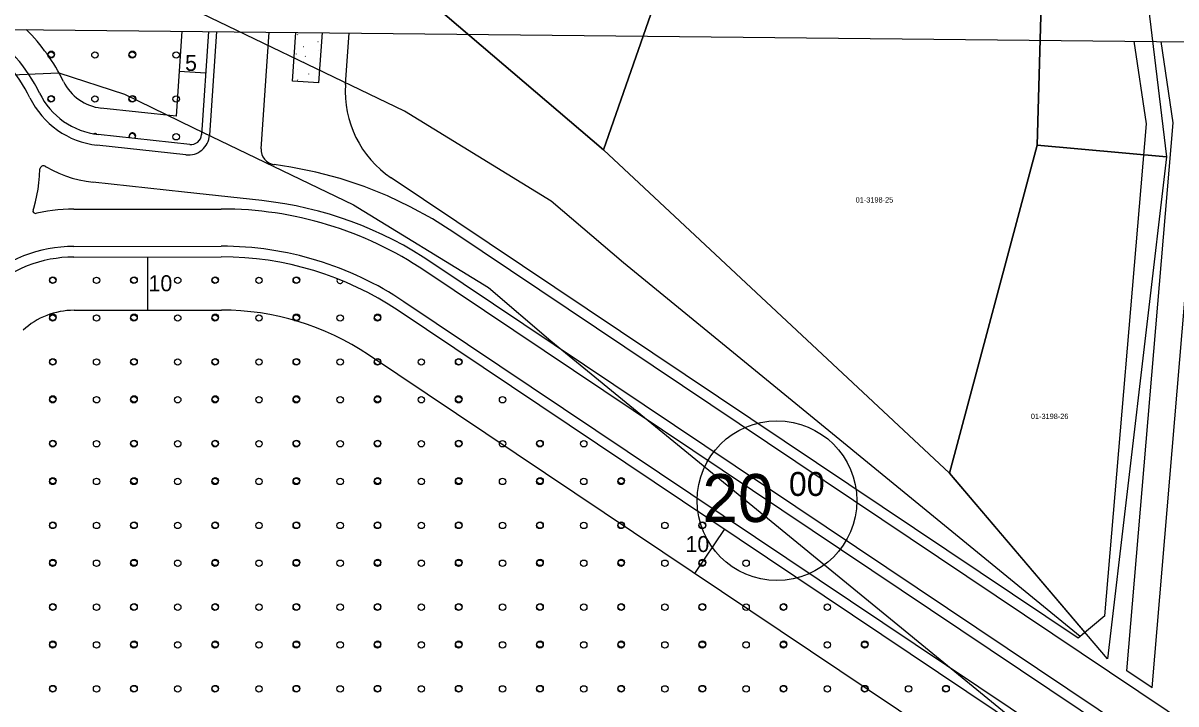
# Model space of a CAD drawing. Extents: x 419396 to 421519, y 4453567 to 4456767.
# Drawn here: x 420941 to 421157.7, y 4455570.2 to 4455698.1 of the extents above; entities that cross this region are included whole.
import ezdxf

# ---------------------------------------------------------------- set-up
doc = ezdxf.new("R2010")
doc.units = 0
for name, color, linetype in [('0_KADASTRO', 7, 'Continuous'), ('@PL', 7, 'Continuous'), ('ADAKENARI1000', 7, 'Continuous'), ('F_YAPI_YAKLAŞMA', 7, 'Continuous'), ('KALDIRIM', 7, 'Continuous'), ('Level 33', 7, 'Continuous'), ('Level 41', 7, 'Continuous'), ('Y_Lejant', 7, 'Continuous')]:
    doc.layers.add(name, color=color, linetype=linetype)

msp = doc.modelspace()

# ---------------------------------------------------------------- linework, layer by layer
at = {"layer": '0_KADASTRO'}
for points in [[(421008.47, 4455706.01), (421011.63, 4455717.58), (421018.75, 4455768.22), (421075.66, 4455757.21), (421090.08, 4455814.11), (421110.98, 4455810.83), (421110.68, 4455783.8), (421142.64, 4455782.39), (421155.9, 4455672.98), (421131.58, 4455675.18), (421132.49, 4455706.13), (421062.77, 4455710.66), (421050.07, 4455674.31), (421014.36, 4455704.88)], [(420807.99, 4455792.45), (420808.61, 4455796.21), (420817.35, 4455801.29), (420843.78, 4455774.27), (420901.39, 4455744.91), (420987.52, 4455704.59), (421008.47, 4455706.01), (421014.36, 4455704.88), (421050.07, 4455674.31), (421115.11, 4455613.57), (421140.57, 4455583.66), (421139.66, 4455582.9), (421053.87, 4455653.08), (421040.25, 4455664.69), (421012.71, 4455681.55), (420967.9, 4455703.19), (420952.61, 4455708.81), (420938.04, 4455708.6), (420926.01, 4455705.83), (420898.57, 4455696.34), (420892.48, 4455697.41), (420889.43, 4455699.76)], [(421050.07, 4455674.31), (421062.77, 4455710.66), (421132.49, 4455706.13), (421131.58, 4455675.18), (421115.11, 4455613.57)], [(421115.11, 4455613.57), (421131.58, 4455675.18), (421155.9, 4455672.98), (421144.8, 4455578.69)]]:
    msp.add_lwpolyline(points, close=True, dxfattribs=at)
msp.add_lwpolyline([(420889.85, 4455182.58), (420910.45, 4455560.12), (420915.41, 4455643.95), (420915.58, 4455650.46), (420914.6, 4455657.96), (420913.46, 4455663.67), (420911.34, 4455669.86), (420909.75, 4455673.13), (420911.57, 4455679.67), (420935.86, 4455688.27), (420947.76, 4455688.77), (420960.08, 4455684.75), (420973.09, 4455678.47), (421003.12, 4455663.97), (421028.47, 4455648.45), (421040.23, 4455638.43), (421137.17, 4455559.09), (421140.51, 4455550.95), (421136.04, 4455509.5), (421128.22, 4455437.47), (421062.99, 4455307.75)], dxfattribs=at)
at = {"layer": '@PL'}
msp.add_circle((421082.69, 4455608.42), 15, dxfattribs=at)
at = {"layer": 'ADAKENARI1000'}
for p, q in [((420975.88, 4455696.56), (420974.57, 4455677.16)), ((421001.63, 4455686.56), (421002.29, 4455696.28)), ((421152.1, 4455679.21), (421149.83, 4455694.73)), ((421144.29, 4455586.77), (421152.1, 4455679.21)), ((420972.35, 4455675.31), (420955.12, 4455677.19)), ((421139.27, 4455582.57), (421010.22, 4455669.06)), ((420950.6, 4455654.17), (420978.29, 4455654.2)), ((421136.72, 4455560.21), (421011.5, 4455644.12)), ((421144.29, 4455586.77), (421139.27, 4455582.57))]:
    msp.add_line(p, q, dxfattribs=at)
for centre, radius, start, end in [((420916.26, 4455671.38), 31, 26.002, 55.7382), ((421021.07, 4455685.24), 19.49, 176.1141, 236.1721), ((420956.71, 4455691.11), 14, 206.002, 263.771), ((420972.57, 4455677.3), 2, 263.771, 356.1139), ((420950.63, 4455630), 24.17, 90.0666, 132.622), ((420978.36, 4455594.67), 59.53, 56.1721, 90.0666)]:
    msp.add_arc(centre, radius, start, end, dxfattribs=at)
at = {"layer": 'F_YAPI_YAKLAŞMA'}
for p, q in [((420970.88, 4455696.61), (420969.79, 4455680.62)), ((420970.37, 4455689.11), (420975.36, 4455688.77)), ((420969.79, 4455680.62), (420955.66, 4455682.16)), ((420964.46, 4455644.18), (420964.45, 4455654.18)), ((420950.62, 4455644.17), (420978.3, 4455644.2)), ((421128.62, 4455553.6), (421005.93, 4455635.82)), ((421067.28, 4455594.71), (421072.84, 4455603.01))]:
    msp.add_line(p, q, dxfattribs=at)
for centre, radius, start, end in [((420916.26, 4455671.38), 36, 26.002, 45.1841), ((420956.71, 4455691.11), 9, 206.002, 263.771), ((420950.63, 4455630), 14.17, 90.0666, 132.622), ((420978.36, 4455594.67), 49.53, 56.1721, 90.0666)]:
    msp.add_arc(centre, radius, start, end, dxfattribs=at)
at = {"layer": 'KALDIRIM'}
for p, q in [((420977.39, 4455696.54), (420976.06, 4455677.07)), ((420985.77, 4455674.53), (420987.26, 4455696.44)), ((420991.65, 4455687.24), (420992.27, 4455696.38)), ((420996.64, 4455686.9), (420997.28, 4455696.33)), ((421157.13, 4455679.36), (421154.89, 4455694.68)), ((420996.64, 4455686.9), (420991.65, 4455687.24)), ((421148.44, 4455576.43), (421157.13, 4455679.36)), ((421153.19, 4455573.25), (421162.16, 4455679.52)), ((420971.65, 4455673.38), (420954.91, 4455675.2)), ((420944.14, 4455669.35), (420944.21, 4455670.72)), ((420945.16, 4455671.22), (420945.36, 4455671.1)), ((420945.36, 4455671.1), (420946.54, 4455670.47)), ((420946.54, 4455670.47), (420947.76, 4455669.92)), ((420991.38, 4455671.08), (420988.21, 4455671.53)), ((420996.02, 4455670.14), (420991.38, 4455671.08)), ((421000.61, 4455668.92), (420996.02, 4455670.14)), ((420943.86, 4455666.93), (420944.03, 4455668.14)), ((420944.03, 4455668.14), (420944.14, 4455669.35)), ((420947.76, 4455669.92), (420949.01, 4455669.43)), ((420949.01, 4455669.43), (420950.28, 4455669.02)), ((420950.28, 4455669.02), (420951.58, 4455668.69)), ((420951.58, 4455668.69), (420952.89, 4455668.43)), ((420952.89, 4455668.43), (420954.21, 4455668.24)), ((420971.38, 4455666.36), (420954.15, 4455668.25)), ((421005.11, 4455667.42), (421000.61, 4455668.92)), ((420943.36, 4455664.53), (420943.63, 4455665.73)), ((420943.63, 4455665.73), (420943.86, 4455666.93)), ((420985.92, 4455664.78), (420971.38, 4455666.36)), ((421009.51, 4455665.65), (421005.11, 4455667.42)), ((421013.79, 4455663.62), (421009.51, 4455665.65)), ((420943.03, 4455663.36), (420943.36, 4455664.53)), ((421017.94, 4455661.33), (421013.79, 4455663.62)), ((420942.91, 4455662.99), (420943.03, 4455663.36)), ((420943.63, 4455662.42), (420943.47, 4455662.38)), ((420944.61, 4455662.62), (420943.63, 4455662.42)), ((420945.6, 4455662.79), (420944.61, 4455662.62)), ((420946.59, 4455662.92), (420945.6, 4455662.79)), ((420947.59, 4455663.03), (420946.59, 4455662.92)), ((420948.59, 4455663.11), (420947.59, 4455663.03)), ((420949.59, 4455663.15), (420948.59, 4455663.11)), ((420950.59, 4455663.17), (420949.59, 4455663.15)), ((420950.59, 4455663.17), (420978.28, 4455663.2)), ((421021.95, 4455658.79), (421017.94, 4455661.33)), ((421271.54, 4455491.52), (421021.96, 4455658.78)), ((420950.6, 4455656.17), (420978.29, 4455656.2)), ((421270.33, 4455483.91), (421018.06, 4455652.97)), ((421269.21, 4455482.25), (421016.51, 4455651.6)), ((421265.32, 4455476.44), (421012.61, 4455645.79)), ((421153.19, 4455573.25), (421148.44, 4455576.43))]:
    msp.add_line(p, q, dxfattribs=at)
for centre, radius, start, end in [((420916.26, 4455671.38), 29, 26.002, 56.2175), ((420956.71, 4455691.11), 16, 206.002, 263.771), ((420972.08, 4455677.34), 3.99, 263.771, 356.1144), ((420988.61, 4455674.34), 2.84, 176.1141, 262.029), ((420944.84, 4455670.69), 0.623, 58.7704, 177.0057), ((420978.22, 4455594.2), 71, 55.8989, 83.771), ((420943.36, 4455662.84), 0.471, 162.0034, 283.0501), ((420978.36, 4455594.67), 68.53, 56.1721, 90.0666), ((420950.63, 4455630), 26.17, 90.0666, 132.622), ((420978.36, 4455594.67), 61.53, 56.1721, 90.0666)]:
    msp.add_arc(centre, radius, start, end, dxfattribs=at)
at = {"layer": 'Level 33'}
for centre in [(420946.28, 4455692.12), (420946.34, 4455692.27), (420954.54, 4455692.12), (420961.54, 4455692.12), (420961.6, 4455692.27), (420969.8, 4455692.12), (420946.28, 4455683.86), (420946.34, 4455683.92), (420954.54, 4455683.86), (420961.54, 4455683.86), (420961.6, 4455683.92), (420969.8, 4455683.86), (420969.8, 4455676.77), (420946.64, 4455649.87), (420961.9, 4455649.87), (420977.16, 4455649.87), (420992.42, 4455649.87), (420946.59, 4455649.81), (420954.85, 4455649.81), (420961.85, 4455649.81), (420970.1, 4455649.81), (420977.1, 4455649.81), (420985.36, 4455649.81), (420992.36, 4455649.81), (420946.59, 4455642.72), (420946.64, 4455642.87), (420954.85, 4455642.72), (420961.85, 4455642.72), (420961.9, 4455642.87), (420970.1, 4455642.72), (420977.1, 4455642.72), (420977.16, 4455642.87), (420985.36, 4455642.72), (420992.36, 4455642.72), (420992.42, 4455642.87), (421000.62, 4455642.72), (421007.62, 4455642.72), (421007.67, 4455642.87), (420946.59, 4455634.45), (420946.64, 4455634.52), (420954.85, 4455634.45), (420961.85, 4455634.45), (420961.9, 4455634.52), (420970.1, 4455634.45), (420977.1, 4455634.45), (420977.16, 4455634.52), (420985.36, 4455634.45), (420992.36, 4455634.45), (420992.42, 4455634.52), (421000.62, 4455634.45), (421007.62, 4455634.45), (421007.67, 4455634.52), (421015.87, 4455634.45), (421022.87, 4455634.45), (421022.93, 4455634.52), (420946.59, 4455627.37), (420946.64, 4455627.52), (420954.85, 4455627.37), (420961.85, 4455627.37), (420961.9, 4455627.52), (420970.1, 4455627.37), (420977.1, 4455627.37), (420977.16, 4455627.52), (420985.36, 4455627.37), (420992.36, 4455627.37), (420992.42, 4455627.52), (421000.62, 4455627.37), (421007.62, 4455627.37), (421007.67, 4455627.52), (421015.87, 4455627.37), (421022.87, 4455627.37), (421022.93, 4455627.52), (421031.13, 4455627.37), (420946.59, 4455619.1), (420946.64, 4455619.17), (420954.85, 4455619.1), (420961.85, 4455619.1), (420961.9, 4455619.17), (420970.1, 4455619.1), (420977.1, 4455619.1), (420977.16, 4455619.17), (420985.36, 4455619.1), (420992.36, 4455619.1), (420992.42, 4455619.17), (421000.62, 4455619.1), (421007.62, 4455619.1), (421007.67, 4455619.17), (421015.87, 4455619.1), (421022.87, 4455619.1), (421022.93, 4455619.17), (421031.13, 4455619.1), (421038.13, 4455619.1), (421038.19, 4455619.17), (421046.39, 4455619.1), (420946.59, 4455612.02), (420946.64, 4455612.17), (420954.85, 4455612.02), (420961.85, 4455612.02), (420961.9, 4455612.17), (420970.1, 4455612.02), (420977.1, 4455612.02), (420977.16, 4455612.17), (420985.36, 4455612.02), (420992.36, 4455612.02), (420992.42, 4455612.17), (421000.62, 4455612.02), (421007.62, 4455612.02), (421007.67, 4455612.17), (421015.87, 4455612.02), (421022.87, 4455612.02), (421022.93, 4455612.17), (421031.13, 4455612.02), (421038.13, 4455612.02), (421038.19, 4455612.17), (421046.39, 4455612.02), (421053.39, 4455612.02), (421053.44, 4455612.17), (420946.59, 4455603.75), (420946.64, 4455603.81), (420954.85, 4455603.75), (420961.85, 4455603.75), (420961.9, 4455603.81), (420970.1, 4455603.75), (420977.1, 4455603.75), (420977.16, 4455603.81), (420985.36, 4455603.75), (420992.36, 4455603.75), (420992.42, 4455603.81), (421000.62, 4455603.75), (421007.62, 4455603.75), (421007.67, 4455603.81), (421015.87, 4455603.75), (421022.87, 4455603.75), (421022.93, 4455603.81), (421031.13, 4455603.75), (421038.13, 4455603.75), (421038.19, 4455603.81), (421046.39, 4455603.75), (421053.39, 4455603.75), (421053.44, 4455603.81), (421061.64, 4455603.75), (421068.64, 4455603.75), (421068.7, 4455603.81), (420946.59, 4455596.66), (420946.64, 4455596.81), (420954.85, 4455596.66), (420961.85, 4455596.66), (420961.9, 4455596.81), (420970.1, 4455596.66), (420977.1, 4455596.66), (420977.16, 4455596.81), (420985.36, 4455596.66), (420992.36, 4455596.66), (420992.42, 4455596.81), (421000.62, 4455596.66), (421007.62, 4455596.66), (421007.67, 4455596.81), (421015.87, 4455596.66), (421022.87, 4455596.66), (421022.93, 4455596.81), (421031.13, 4455596.66), (421038.13, 4455596.66), (421038.19, 4455596.81), (421046.39, 4455596.66), (421053.39, 4455596.66), (421053.44, 4455596.81), (421061.64, 4455596.66), (421068.64, 4455596.66), (421068.7, 4455596.81), (421076.9, 4455596.66), (420946.59, 4455588.4), (420946.64, 4455588.46), (420954.85, 4455588.4), (420961.85, 4455588.4), (420961.9, 4455588.46), (420970.1, 4455588.4), (420977.1, 4455588.4), (420977.16, 4455588.46), (420985.36, 4455588.4), (420992.36, 4455588.4), (420992.42, 4455588.46), (421000.62, 4455588.4), (421007.62, 4455588.4), (421007.67, 4455588.46), (421015.87, 4455588.4), (421022.87, 4455588.4), (421022.93, 4455588.46), (421031.13, 4455588.4), (421038.13, 4455588.4), (421038.19, 4455588.46), (421046.39, 4455588.4), (421053.39, 4455588.4), (421053.44, 4455588.46), (421061.64, 4455588.4), (421068.64, 4455588.4), (421068.7, 4455588.46), (421076.9, 4455588.4), (421083.9, 4455588.4), (421083.96, 4455588.46), (421092.16, 4455588.4), (420946.59, 4455581.31), (420946.64, 4455581.46), (420954.85, 4455581.31), (420961.85, 4455581.31), (420961.9, 4455581.46), (420970.1, 4455581.31), (420977.1, 4455581.31), (420977.16, 4455581.46), (420985.36, 4455581.31), (420992.36, 4455581.31), (420992.42, 4455581.46), (421000.62, 4455581.31), (421007.62, 4455581.31), (421007.67, 4455581.46), (421015.87, 4455581.31), (421022.87, 4455581.31), (421022.93, 4455581.46), (421031.13, 4455581.31), (421038.13, 4455581.31), (421038.19, 4455581.46), (421046.39, 4455581.31), (421053.39, 4455581.31), (421053.44, 4455581.46), (421061.64, 4455581.31), (421068.64, 4455581.31), (421068.7, 4455581.46), (421076.9, 4455581.31), (421083.9, 4455581.31), (421083.96, 4455581.46), (421092.16, 4455581.31), (421099.16, 4455581.31), (421099.21, 4455581.46), (420946.59, 4455573.05), (420946.64, 4455573.11), (420954.85, 4455573.05), (420961.85, 4455573.05), (420961.9, 4455573.11), (420970.1, 4455573.05), (420977.1, 4455573.05), (420977.16, 4455573.11), (420985.36, 4455573.05), (420992.36, 4455573.05), (420992.42, 4455573.11), (421000.62, 4455573.05), (421007.62, 4455573.05), (421007.67, 4455573.11), (421015.87, 4455573.05), (421022.87, 4455573.05), (421022.93, 4455573.11), (421031.13, 4455573.05), (421038.13, 4455573.05), (421038.19, 4455573.11), (421046.39, 4455573.05), (421053.39, 4455573.05), (421053.44, 4455573.11), (421061.64, 4455573.05), (421068.64, 4455573.05), (421068.7, 4455573.11), (421076.9, 4455573.05), (421083.9, 4455573.05), (421083.96, 4455573.11), (421092.16, 4455573.05), (421099.16, 4455573.05), (421099.21, 4455573.11), (421107.42, 4455573.05), (421114.42, 4455573.05), (421114.47, 4455573.11)]:
    msp.add_circle(centre, 0.6, dxfattribs=at)
for centre, start, end in [((420954.54, 4455676.77), 51.5748, 108.0049), ((420961.54, 4455676.77), 326.6912, 200.8196), ((420961.6, 4455676.92), 308.1189, 219.3919), ((421000.62, 4455649.81), 151.6075, 344.4927)]:
    msp.add_arc(centre, 0.6, start, end, dxfattribs=at)
at = {"layer": 'Level 41'}
for p, q in [((420992.62, 4455695.96), (420992.65, 4455695.91)), ((420996.43, 4455694.68), (420996.46, 4455694.64)), ((420992.39, 4455692.27), (420992.39, 4455692.33)), ((420993.81, 4455693.67), (420993.76, 4455693.65)), ((420994.06, 4455691.89), (420994.09, 4455691.85)), ((420996.51, 4455692.94), (420996.46, 4455692.92)), ((420993.75, 4455690.8), (420993.76, 4455690.85)), ((420992.55, 4455689.34), (420992.51, 4455689.32)), ((420992.62, 4455687.47), (420992.65, 4455687.43)), ((420994.67, 4455688.59), (420994.7, 4455688.55)), ((420996.69, 4455688.95), (420996.65, 4455688.92))]:
    msp.add_line(p, q, dxfattribs=at)
at = {"layer": 'Y_Lejant'}
msp.add_lwpolyline([(420209.76, 4455704.6), (421518.56, 4455690.86), (421518.56, 4454302.65), (420195.09, 4454316.54)], close=True, dxfattribs=at)

# ---------------------------------------------------------------- texts
at = {"layer": '0_KADASTRO'}
for s, p in [('01-3198-25', (421097.48, 4455664.41)), ('01-3198-26', (421130.4, 4455623.75))]:
    msp.add_text(s, height=1, dxfattribs=at).set_placement(p)
at = {"layer": '@PL'}
for s, height, p in [('00', 4.5, (421084.94, 4455609.29)), ('20', 9, (421068.67, 4455604.4))]:
    msp.add_text(s, height=height, dxfattribs=at).set_placement(p)
at = {"layer": 'F_YAPI_YAKLAŞMA'}
for s, p in [('5', (420971.48, 4455689.14)), ('10', (420964.61, 4455647.75)), ('10', (421065.51, 4455598.76))]:
    msp.add_text(s, height=3, dxfattribs=at).set_placement(p)

doc.saveas('drawing.dxf')
